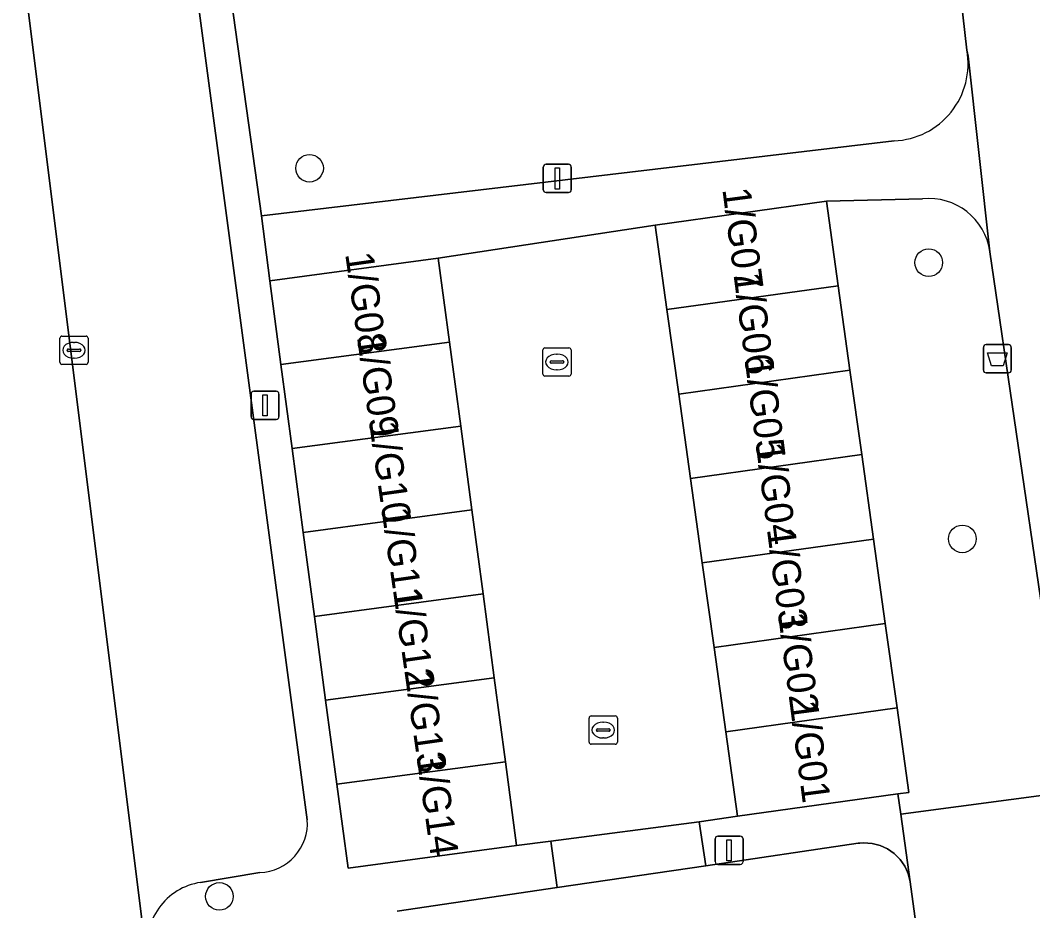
# Model space of a CAD drawing. Extents: x 161084 to 161928, y 385354 to 386522.
# Drawn here: x 161275.12 to 161310.98, y 385464.41 to 385495.94 of the extents above; entities that cross this region are included whole.
import ezdxf

# ---------------------------------------------------------------- set-up
doc = ezdxf.new("R2010")
doc.units = 0
for name, color, linetype in [('IMGEO_Afvalbak', 7, 'Continuous'), ('IMGEO_Boom', 7, 'Continuous'), ('IMGEO_Groenvoorziening', 7, 'Continuous'), ('IMGEO_Kolk', 7, 'Continuous'), ('IMGEO_Lichtmast', 7, 'Continuous'), ('IMGEO_Muur', 7, 'Continuous'), ('IMGEO_Pand', 7, 'Continuous'), ('IMGEO_Pand_nummerreeks', 7, 'Continuous'), ('IMGEO_Parkeervlak_open', 7, 'Continuous'), ('IMGEO_Rijbaan_lokaal_open', 7, 'Continuous'), ('IMGEO_Voetpad_open', 7, 'Continuous')]:
    doc.layers.add(name, color=color, linetype=linetype)

msp = doc.modelspace()

# ---------------------------------------------------------------- linework, layer by layer
at = {"layer": 'IMGEO_Afvalbak'}
for p, q in [((161309.233, 385483.556), (161309.233, 385484.356)), ((161309.233, 385484.356), (161309.233, 385483.556)), ((161309.333, 385484.456), (161310.123, 385484.456)), ((161310.123, 385484.456), (161309.333, 385484.456)), ((161310.223, 385484.356), (161310.223, 385483.556)), ((161310.223, 385483.556), (161310.223, 385484.356)), ((161310.123, 385483.456), (161309.333, 385483.456)), ((161309.333, 385483.456), (161310.123, 385483.456))]:
    msp.add_line(p, q, dxfattribs=at)
msp.add_lwpolyline([(161309.376, 385484.17), (161310.08, 385484.17), (161309.931, 385483.7), (161309.525, 385483.7), (161309.376, 385484.17)], dxfattribs=at)
for centre, start, end in [((161309.333, 385484.356), 90, 180), ((161309.333, 385484.356), 90, 180), ((161310.123, 385484.356), 0, 90), ((161310.123, 385484.356), 360, 90), ((161309.333, 385483.556), 180, 270), ((161309.333, 385483.556), 180, 270), ((161310.123, 385483.556), 270, 0), ((161310.123, 385483.556), 270, 0)]:
    msp.add_arc(centre, 0.1, start, end, dxfattribs=at)
at = {"layer": 'IMGEO_Boom'}
for centre in [(161285.363, 385490.701), (161307.298, 385487.359), (161308.489, 385477.578), (161282.171, 385464.918)]:
    msp.add_circle(centre, 0.489, dxfattribs=at)
at = {"layer": 'IMGEO_Groenvoorziening'}
for points in [[(161308.649, 385494.883), (161308.07, 385500), (161304.592, 385525.47)], [(161279.158, 385522.464), (161282.122, 385500), (161283.659, 385489.017), (161306.072, 385491.674)], [(161307.078, 385489.617), (161303.673, 385489.531), (161304.09, 385486.541), (161304.507, 385483.551), (161304.924, 385480.561), (161305.34, 385477.572), (161305.757, 385474.582), (161306.174, 385471.592), (161306.591, 385468.602), (161306.208, 385468.549), (161306.306, 385467.836), (161312.261, 385468.627), (161309.462, 385487.744)], [(161313.051, 385462.679), (161312.261, 385468.627), (161306.306, 385467.836), (161306.638, 385465.437), (161306.985, 385462.92)]]:
    msp.add_lwpolyline(points, dxfattribs=at)
for centre, radius, start, end in [((161305.965, 385494.399), 2.727, 272.2484, 10.2189), ((161307.309, 385487.457), 2.172, 7.5913, 96.0985)]:
    msp.add_arc(centre, radius, start, end, dxfattribs=at)
at = {"layer": 'IMGEO_Kolk'}
for p, q in [((161276.519, 385483.831), (161276.519, 385484.683)), ((161276.594, 385484.757), (161277.446, 385484.757)), ((161277.007, 385484.537), (161277.032, 385484.537)), ((161277.52, 385484.683), (161277.52, 385483.831)), ((161276.778, 385484.251), (161276.778, 385484.263)), ((161277.216, 385484.214), (161276.818, 385484.214)), ((161276.821, 385484.3), (161277.219, 385484.3)), ((161277.262, 385484.263), (161277.262, 385484.251)), ((161293.627, 385483.416), (161293.627, 385484.268)), ((161293.702, 385484.342), (161294.554, 385484.342)), ((161294.628, 385484.268), (161294.628, 385483.416)), ((161277.03, 385483.977), (161277.005, 385483.977)), ((161293.886, 385483.836), (161293.886, 385483.848)), ((161293.929, 385483.885), (161294.327, 385483.885)), ((161294.115, 385484.122), (161294.14, 385484.122)), ((161294.37, 385483.848), (161294.37, 385483.836)), ((161277.446, 385483.757), (161276.594, 385483.757)), ((161294.324, 385483.799), (161293.926, 385483.799)), ((161294.138, 385483.562), (161294.113, 385483.562)), ((161294.554, 385483.342), (161293.702, 385483.342)), ((161295.342, 385471.308), (161296.194, 385471.308)), ((161295.267, 385470.382), (161295.267, 385471.234)), ((161295.755, 385471.088), (161295.78, 385471.088)), ((161296.268, 385471.234), (161296.268, 385470.382)), ((161295.526, 385470.802), (161295.526, 385470.814)), ((161295.964, 385470.765), (161295.566, 385470.765)), ((161295.569, 385470.851), (161295.967, 385470.851)), ((161296.01, 385470.814), (161296.01, 385470.802)), ((161296.194, 385470.308), (161295.342, 385470.308)), ((161295.778, 385470.528), (161295.753, 385470.528))]:
    msp.add_line(p, q, dxfattribs=at)
for points in [[(161276.519, 385483.831), (161276.519, 385484.683)], [(161276.594, 385484.757), (161277.446, 385484.757)], [(161277.52, 385484.683), (161277.52, 385483.831)], [(161293.627, 385483.416), (161293.627, 385484.268)], [(161293.702, 385484.342), (161294.554, 385484.342)], [(161294.628, 385484.268), (161294.628, 385483.416)], [(161277.446, 385483.757), (161276.594, 385483.757)], [(161294.554, 385483.342), (161293.702, 385483.342)], [(161295.342, 385471.308), (161296.194, 385471.308)], [(161295.267, 385470.382), (161295.267, 385471.234)], [(161296.268, 385471.234), (161296.268, 385470.382)], [(161296.194, 385470.308), (161295.342, 385470.308)]]:
    msp.add_lwpolyline(points, dxfattribs=at)
for centre, radius, start, end in [((161276.596, 385484.681), 0.0765, 91.552, 178.448), ((161276.596, 385484.681), 0.0765, 91.552, 178.448), ((161277.444, 385484.681), 0.0765, 1.552, 88.448), ((161277.444, 385484.681), 0.0765, 1.552, 88.448), ((161276.818, 385484.26), 0.0403, 85.8775, 175.7526), ((161276.815, 385484.25), 0.0366, 178.938, 274.7102), ((161277.219, 385484.257), 0.043, 264.8664, 352.4533), ((161277.223, 385484.262), 0.0386, 1.7309, 96.639), ((161293.704, 385484.266), 0.0765, 91.552, 178.448), ((161293.704, 385484.266), 0.0765, 91.552, 178.448), ((161294.552, 385484.266), 0.0765, 1.552, 88.448), ((161294.552, 385484.266), 0.0765, 1.552, 88.448), ((161276.596, 385483.833), 0.0765, 181.552, 268.448), ((161276.596, 385483.833), 0.0765, 181.552, 268.448), ((161277.444, 385483.833), 0.0765, 271.552, 358.448), ((161277.444, 385483.833), 0.0765, 271.552, 358.448), ((161293.926, 385483.845), 0.0403, 85.8775, 175.7526), ((161293.923, 385483.835), 0.0366, 178.938, 274.7102), ((161294.327, 385483.842), 0.043, 264.8664, 352.4533), ((161294.331, 385483.847), 0.0386, 1.7309, 96.639), ((161293.704, 385483.418), 0.0765, 181.552, 268.448), ((161293.704, 385483.418), 0.0765, 181.552, 268.448), ((161294.552, 385483.418), 0.0765, 271.552, 358.448), ((161294.552, 385483.418), 0.0765, 271.552, 358.448), ((161295.344, 385471.232), 0.0765, 91.552, 178.448), ((161295.344, 385471.232), 0.0765, 91.552, 178.448), ((161296.192, 385471.232), 0.0765, 1.552, 88.448), ((161296.192, 385471.232), 0.0765, 1.552, 88.448), ((161295.566, 385470.811), 0.0403, 85.8775, 175.7526), ((161295.563, 385470.801), 0.0366, 178.938, 274.7102), ((161295.967, 385470.808), 0.043, 264.8664, 352.4533), ((161295.971, 385470.813), 0.0386, 1.7309, 96.639), ((161295.344, 385470.384), 0.0765, 181.552, 268.448), ((161295.344, 385470.384), 0.0765, 181.552, 268.448), ((161296.192, 385470.384), 0.0765, 271.552, 358.448), ((161296.192, 385470.384), 0.0765, 271.552, 358.448)]:
    msp.add_arc(centre, radius, start, end, dxfattribs=at)
for centre, major_axis, ratio, start_param, end_param in [((161277.006, 385484.257), (-0.387, 0.002), 0.722429, 4.712389, 7.853982), ((161277.031, 385484.257), (-0.39, 0.002), 0.717154, 1.570796, 4.712389), ((161294.114, 385483.842), (-0.387, 0.002), 0.722429, 4.712389, 7.853982), ((161294.139, 385483.842), (-0.39, 0.002), 0.717154, 1.570796, 4.712389), ((161295.754, 385470.808), (-0.387, 0.002), 0.722429, 4.712389, 7.853982), ((161295.779, 385470.808), (-0.39, 0.002), 0.717154, 1.570796, 4.712389)]:
    msp.add_ellipse(centre, major_axis=major_axis, ratio=ratio, start_param=start_param, end_param=end_param, dxfattribs=at)
at = {"layer": 'IMGEO_Lichtmast'}
for p, q in [((161293.645, 385489.941), (161293.645, 385490.741)), ((161293.645, 385490.741), (161293.645, 385489.941)), ((161293.745, 385490.841), (161294.535, 385490.841)), ((161294.535, 385490.841), (161293.745, 385490.841)), ((161294.635, 385490.741), (161294.635, 385489.941)), ((161294.635, 385489.941), (161294.635, 385490.741)), ((161294.535, 385489.841), (161293.745, 385489.841)), ((161293.745, 385489.841), (161294.535, 385489.841)), ((161283.39, 385482.808), (161284.18, 385482.808)), ((161284.18, 385482.808), (161283.39, 385482.808)), ((161283.29, 385481.908), (161283.29, 385482.708)), ((161283.29, 385482.708), (161283.29, 385481.908)), ((161284.28, 385482.708), (161284.28, 385481.908)), ((161284.28, 385481.908), (161284.28, 385482.708)), ((161284.18, 385481.808), (161283.39, 385481.808)), ((161283.39, 385481.808), (161284.18, 385481.808)), ((161299.731, 385466.152), (161299.731, 385466.952)), ((161299.731, 385466.952), (161299.731, 385466.152)), ((161299.831, 385467.052), (161300.621, 385467.052)), ((161300.621, 385467.052), (161299.831, 385467.052)), ((161300.721, 385466.952), (161300.721, 385466.152)), ((161300.721, 385466.152), (161300.721, 385466.952)), ((161300.621, 385466.052), (161299.831, 385466.052)), ((161299.831, 385466.052), (161300.621, 385466.052))]:
    msp.add_line(p, q, dxfattribs=at)
for points in [[(161294.065, 385490.716), (161294.215, 385490.716), (161294.215, 385489.966), (161294.065, 385489.966), (161294.065, 385490.716)], [(161283.71, 385482.683), (161283.86, 385482.683), (161283.86, 385481.933), (161283.71, 385481.933), (161283.71, 385482.683)], [(161300.151, 385466.927), (161300.301, 385466.927), (161300.301, 385466.177), (161300.151, 385466.177), (161300.151, 385466.927)]]:
    msp.add_lwpolyline(points, dxfattribs=at)
for centre, start, end in [((161293.745, 385490.741), 90, 180), ((161293.745, 385490.741), 90, 180), ((161294.535, 385490.741), 0, 90), ((161294.535, 385490.741), 360, 90), ((161293.745, 385489.941), 180, 270), ((161293.745, 385489.941), 180, 270), ((161294.535, 385489.941), 270, 0), ((161294.535, 385489.941), 270, 0), ((161283.39, 385482.708), 90, 180), ((161283.39, 385482.708), 90, 180), ((161284.18, 385482.708), 0, 90), ((161284.18, 385482.708), 360, 90), ((161283.39, 385481.908), 180, 270), ((161283.39, 385481.908), 180, 270), ((161284.18, 385481.908), 270, 0), ((161284.18, 385481.908), 270, 0), ((161299.831, 385466.952), 90, 180), ((161299.831, 385466.952), 90, 180), ((161300.621, 385466.952), 0, 90), ((161300.621, 385466.952), 360, 90), ((161299.831, 385466.152), 180, 270), ((161299.831, 385466.152), 180, 270), ((161300.621, 385466.152), 270, 0), ((161300.621, 385466.152), 270, 0)]:
    msp.add_arc(centre, 0.1, start, end, dxfattribs=at)
at = {"layer": 'IMGEO_Muur'}
msp.add_lwpolyline([(161289.925, 385487.515), (161297.607, 385488.685)], dxfattribs=at)
at = {"layer": 'IMGEO_Pand'}
for points in [[(161303.673, 385489.531), (161297.607, 385488.685), (161298.024, 385485.695), (161304.09, 385486.541)], [(161283.952, 385486.718), (161284.348, 385483.747), (161290.321, 385484.544), (161289.925, 385487.515)], [(161304.09, 385486.541), (161298.024, 385485.695), (161298.441, 385482.706), (161304.507, 385483.551)], [(161284.745, 385480.776), (161290.718, 385481.573), (161290.321, 385484.544), (161284.348, 385483.747)], [(161304.507, 385483.551), (161298.441, 385482.706), (161298.858, 385479.716), (161304.924, 385480.561)], [(161285.141, 385477.805), (161291.114, 385478.602), (161290.718, 385481.573), (161284.745, 385480.776)], [(161304.924, 385480.561), (161298.858, 385479.716), (161299.274, 385476.726), (161305.34, 385477.572)], [(161285.538, 385474.834), (161291.511, 385475.631), (161291.114, 385478.602), (161285.141, 385477.805)], [(161305.34, 385477.572), (161299.274, 385476.726), (161299.691, 385473.736), (161305.757, 385474.582)], [(161285.934, 385471.863), (161291.907, 385472.66), (161291.511, 385475.631), (161285.538, 385474.834)], [(161305.757, 385474.582), (161299.691, 385473.736), (161300.108, 385470.746), (161306.174, 385471.592)], [(161286.331, 385468.892), (161292.304, 385469.689), (161291.907, 385472.66), (161285.934, 385471.863)], [(161306.591, 385468.602), (161306.174, 385471.592), (161300.108, 385470.746), (161300.525, 385467.757), (161306.208, 385468.549)], [(161286.727, 385465.921), (161292.7, 385466.718), (161292.304, 385469.689), (161286.331, 385468.892)]]:
    msp.add_lwpolyline(points, close=True, dxfattribs=at)
at = {"layer": 'IMGEO_Parkeervlak_open'}
for points in [[(161271.626, 385524.379), (161274.934, 385500), (161279.577, 385462.871), (161279.668, 385462.803)], [(161285.285, 385467.634), (161280.956, 385500)], [(161306.985, 385462.92), (161306.638, 385465.437), (161306.609, 385465.58), (161306.567, 385465.72), (161306.513, 385465.855), (161306.447, 385465.985), (161306.369, 385466.109), (161306.281, 385466.225), (161306.183, 385466.333), (161306.076, 385466.432), (161305.96, 385466.52), (161305.837, 385466.598), (161305.707, 385466.665), (161305.572, 385466.72), (161305.432, 385466.762), (161305.29, 385466.792), (161305.145, 385466.809), (161304.999, 385466.813), (161304.854, 385466.804), (161304.802, 385466.798), (161299.404, 385466.003), (161294.139, 385465.228), (161288.471, 385464.393)], [(161281.504, 385465.413), (161283.606, 385465.763)]]:
    msp.add_lwpolyline(points, dxfattribs=at)
for centre, radius, start, end in [((161283.538, 385467.513), 1.751, 272.2313, 3.9603), ((161281.818, 385463.241), 2.194, 98.2235, 191.5277)]:
    msp.add_arc(centre, radius, start, end, dxfattribs=at)
at = {"layer": 'IMGEO_Rijbaan_lokaal_open'}
msp.add_lwpolyline([(161279.922, 385461.391), (161279.668, 385462.803), (161279.577, 385462.871), (161274.934, 385500), (161271.626, 385524.379), (161271.523, 385525.137)], dxfattribs=at)
msp.add_lwpolyline([(161293.909, 385466.878), (161299.164, 385467.554), (161300.525, 385467.757), (161300.108, 385470.746), (161299.691, 385473.736), (161299.274, 385476.726), (161298.858, 385479.716), (161298.441, 385482.706), (161298.024, 385485.695), (161297.607, 385488.685), (161289.925, 385487.515), (161290.321, 385484.544), (161290.718, 385481.573), (161291.114, 385478.602), (161291.511, 385475.631), (161291.907, 385472.66), (161292.304, 385469.689), (161292.7, 385466.718)], close=True, dxfattribs=at)
at = {"layer": 'IMGEO_Voetpad_open'}
for points in [[(161304.592, 385525.47), (161308.07, 385500), (161308.649, 385494.883), (161308.7, 385494.676), (161309.462, 385487.744), (161312.261, 385468.627), (161313.051, 385462.679)], [(161293.909, 385466.878), (161292.7, 385466.718), (161286.727, 385465.921), (161286.331, 385468.892), (161285.934, 385471.863), (161285.538, 385474.834), (161285.141, 385477.805), (161284.745, 385480.776), (161284.348, 385483.747), (161283.952, 385486.718), (161283.659, 385489.017), (161282.122, 385500), (161279.158, 385522.464)], [(161278.085, 385521.45), (161280.956, 385500), (161285.285, 385467.634)], [(161309.462, 385487.744), (161308.7, 385494.676), (161308.649, 385494.883)], [(161306.072, 385491.674), (161283.659, 385489.017), (161283.952, 385486.718), (161289.925, 385487.515), (161297.607, 385488.685), (161303.673, 385489.531)], [(161303.673, 385489.531), (161307.078, 385489.617)], [(161288.471, 385464.393), (161294.139, 385465.228), (161293.909, 385466.878)], [(161283.606, 385465.763), (161281.504, 385465.413)]]:
    msp.add_lwpolyline(points, dxfattribs=at)
for points in [[(161299.404, 385466.003), (161304.802, 385466.798), (161304.854, 385466.804), (161304.999, 385466.813), (161305.145, 385466.809), (161305.29, 385466.792), (161305.432, 385466.762), (161305.572, 385466.72), (161305.707, 385466.665), (161305.837, 385466.598), (161305.96, 385466.52), (161306.076, 385466.432), (161306.183, 385466.333), (161306.281, 385466.225), (161306.369, 385466.109), (161306.447, 385465.985), (161306.513, 385465.855), (161306.567, 385465.72), (161306.609, 385465.58), (161306.638, 385465.437), (161306.306, 385467.836), (161306.208, 385468.549), (161300.525, 385467.757), (161299.164, 385467.554)], [(161299.164, 385467.554), (161293.909, 385466.878), (161294.139, 385465.228), (161299.404, 385466.003)]]:
    msp.add_lwpolyline(points, close=True, dxfattribs=at)
for centre, radius, start, end in [((161305.965, 385494.399), 2.727, 272.2484, 10.2189), ((161307.309, 385487.457), 2.172, 7.5913, 96.0985), ((161283.538, 385467.513), 1.751, 272.2313, 3.9603), ((161281.818, 385463.241), 2.194, 98.2235, 191.5277)]:
    msp.add_arc(centre, radius, start, end, dxfattribs=at)

# ---------------------------------------------------------------- texts
at = {"layer": 'IMGEO_Pand_nummerreeks'}
for s, rotation, p in [('1/G07', 277.4687, (161299.985, 385489.959)), ('1/G08', 278.0944, (161286.623, 385487.67)), ('1/G06', 277.4687, (161300.379, 385486.95)), ('1/G09', 278.0944, (161287.041, 385484.728)), ('1/G05', 277.4687, (161300.774, 385483.941)), ('1/G10', 278.0944, (161287.474, 385481.683)), ('1/G04', 277.4687, (161301.168, 385480.933)), ('1/G11', 278.0944, (161287.909, 385478.629)), ('1/G03', 277.4687, (161301.562, 385477.924)), ('1/G12', 278.0944, (161288.311, 385475.796)), ('1/G02', 277.4687, (161301.956, 385474.922)), ('1/G13', 278.0944, (161288.732, 385472.841)), ('1/G01', 277.4687, (161302.366, 385471.798)), ('1/G14', 278.0944, (161289.151, 385469.893))]:
    msp.add_text(s, height=1, rotation=rotation, dxfattribs=at).set_placement(p)

doc.saveas('drawing.dxf')
